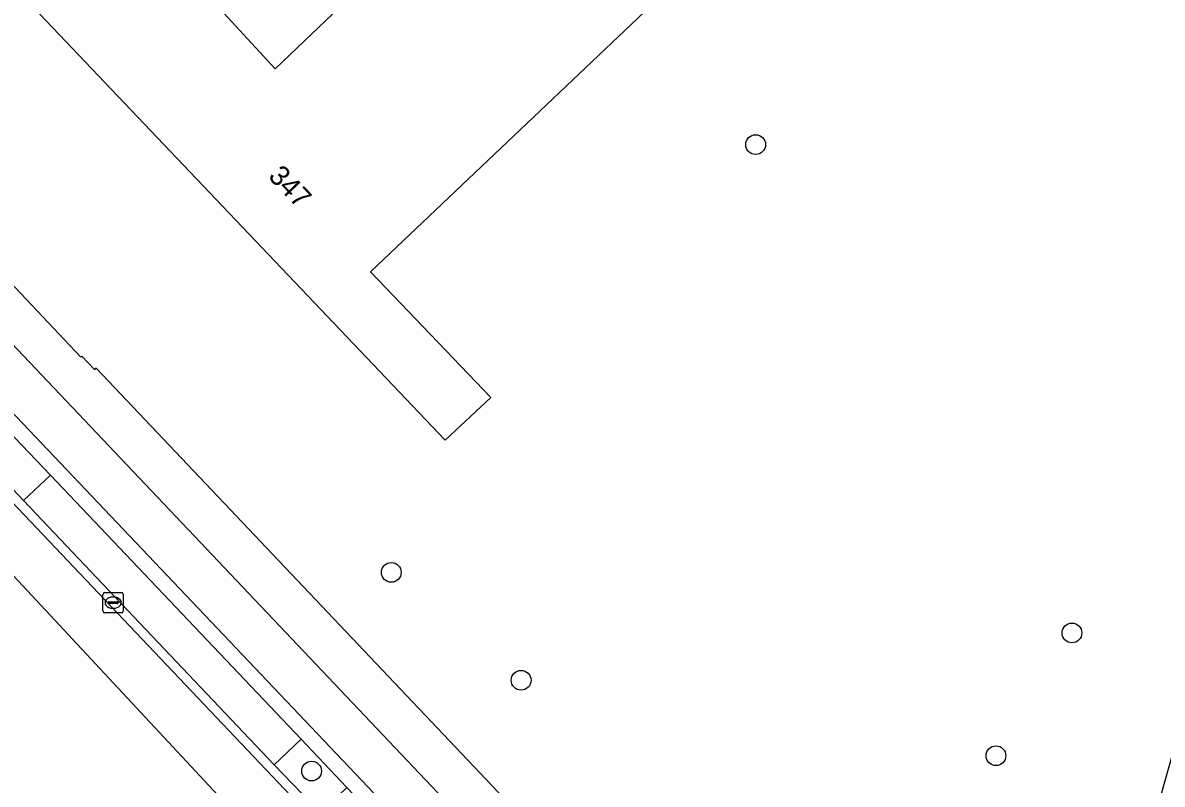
# Model space of a CAD drawing. Extents: x 162523 to 163266, y 381230 to 382050.
# Drawn here: x 163097.3 to 163153.5, y 381272.8 to 381310.4 of the extents above; entities that cross this region are included whole.
import ezdxf

# ---------------------------------------------------------------- set-up
doc = ezdxf.new("R2010")
doc.units = 0
for name, color, linetype in [('IMGEO_Berm_groen', 7, 'Continuous'), ('IMGEO_Berm_open', 7, 'Continuous'), ('IMGEO_Boom', 7, 'Continuous'), ('IMGEO_Erf', 7, 'Continuous'), ('IMGEO_Fietspad_gesloten', 7, 'Continuous'), ('IMGEO_Groenvoorziening', 7, 'Continuous'), ('IMGEO_Kolk', 7, 'Continuous'), ('IMGEO_Pand', 7, 'Continuous'), ('IMGEO_Pand_nummerreeks', 7, 'Continuous'), ('IMGEO_Parkeervlak_open', 7, 'Continuous'), ('IMGEO_Rijbaan_lokaal_gesloten', 7, 'Continuous'), ('IMGEO_Voetpad_open', 7, 'Continuous')]:
    doc.layers.add(name, color=color, linetype=linetype)

msp = doc.modelspace()

# ---------------------------------------------------------------- linework, layer by layer
at = {"layer": 'IMGEO_Berm_groen'}
msp.add_lwpolyline([(163096.521, 381290.265), (163095.2, 381289.018), (163097.29, 381286.809), (163098.617, 381288.057)], close=True, dxfattribs=at)
at = {"layer": 'IMGEO_Berm_open'}
msp.add_lwpolyline([(163093.518, 381294.532), (163092.951, 381294.025), (163096.521, 381290.265), (163098.617, 381288.057), (163110.99, 381275.023), (163113.256, 381272.637), (163129.217, 381255.823), (163129.771, 381256.351)], close=True, dxfattribs=at)
at = {"layer": 'IMGEO_Boom'}
for centre in [(163133.428, 381304.385), (163115.442, 381283.259), (163149.038, 381280.269), (163121.852, 381277.932), (163145.287, 381274.203), (163111.511, 381273.445)]:
    msp.add_circle(centre, 0.489, dxfattribs=at)
at = {"layer": 'IMGEO_Erf'}
for points in [[(163106.201, 381311.953), (163109.72, 381308.122), (163121.53, 381319.421)], [(163089.036, 381305.65), (163100.121, 381293.889), (163100.168, 381293.933), (163100.793, 381293.273), (163100.872, 381293.349), (163128.532, 381264.15), (163152.909, 381270.379), (163153.113, 381271.101), (163166.53, 381318.72)], [(163132.761, 381315.538), (163114.426, 381298.107), (163120.349, 381291.89), (163118.101, 381289.79), (163096.134, 381312.906)]]:
    msp.add_lwpolyline(points, dxfattribs=at)
at = {"layer": 'IMGEO_Fietspad_gesloten'}
for points in [[(163140.991, 381248.536), (163137.14, 381251.856), (163136.659, 381252.418), (163135.158, 381253.984), (163082.544, 381309.501), (163071.49, 381321.218)], [(163069.687, 381319.707), (163069.769, 381319.62), (163076.898, 381312.067), (163081.69, 381306.989), (163086.482, 381301.942), (163093.518, 381294.532), (163129.771, 381256.351), (163134.407, 381251.449), (163135.073, 381250.745), (163136.985, 381248.724), (163136.766, 381248.527)]]:
    msp.add_lwpolyline(points, dxfattribs=at)
at = {"layer": 'IMGEO_Groenvoorziening'}
msp.add_lwpolyline([(163110.99, 381275.023), (163109.657, 381273.747), (163111.948, 381271.386), (163113.256, 381272.637)], close=True, dxfattribs=at)
at = {"layer": 'IMGEO_Kolk'}
for p, q in [((163101.215, 381281.337), (163101.215, 381282.189)), ((163101.29, 381282.263), (163102.142, 381282.263)), ((163102.216, 381282.189), (163102.216, 381281.337)), ((163101.474, 381281.757), (163101.474, 381281.769)), ((163101.912, 381281.72), (163101.514, 381281.72)), ((163101.517, 381281.806), (163101.915, 381281.806)), ((163101.703, 381282.043), (163101.728, 381282.043)), ((163101.958, 381281.769), (163101.958, 381281.757)), ((163102.142, 381281.263), (163101.29, 381281.263)), ((163101.726, 381281.483), (163101.701, 381281.483))]:
    msp.add_line(p, q, dxfattribs=at)
for points in [[(163101.215, 381281.337), (163101.215, 381282.189)], [(163101.29, 381282.263), (163102.142, 381282.263)], [(163102.216, 381282.189), (163102.216, 381281.337)], [(163102.142, 381281.263), (163101.29, 381281.263)]]:
    msp.add_lwpolyline(points, dxfattribs=at)
for centre, radius, start, end in [((163101.292, 381282.187), 0.0765, 91.552, 178.448), ((163101.292, 381282.187), 0.0765, 91.552, 178.448), ((163102.14, 381282.187), 0.0765, 1.552, 88.448), ((163102.14, 381282.187), 0.0765, 1.552, 88.448), ((163101.514, 381281.766), 0.0403, 85.8775, 175.7526), ((163101.511, 381281.756), 0.0366, 178.938, 274.7102), ((163101.915, 381281.763), 0.043, 264.8664, 352.4533), ((163101.919, 381281.768), 0.0386, 1.7309, 96.639), ((163101.292, 381281.339), 0.0765, 181.552, 268.448), ((163101.292, 381281.339), 0.0765, 181.552, 268.448), ((163102.14, 381281.339), 0.0765, 271.552, 358.448), ((163102.14, 381281.339), 0.0765, 271.552, 358.448)]:
    msp.add_arc(centre, radius, start, end, dxfattribs=at)
for centre, major_axis, ratio, start_param, end_param in [((163101.702, 381281.763), (-0.387, 0.002), 0.722429, 4.712389, 7.853982), ((163101.727, 381281.763), (-0.39, 0.002), 0.717154, 1.570796, 4.712389)]:
    msp.add_ellipse(centre, major_axis=major_axis, ratio=ratio, start_param=start_param, end_param=end_param, dxfattribs=at)
at = {"layer": 'IMGEO_Pand'}
for points in [[(163121.53, 381319.421), (163109.72, 381308.122), (163106.201, 381311.953)], [(163096.134, 381312.906), (163118.101, 381289.79), (163120.349, 381291.89), (163114.426, 381298.107), (163132.761, 381315.538)]]:
    msp.add_lwpolyline(points, dxfattribs=at)
at = {"layer": 'IMGEO_Parkeervlak_open'}
for points in [[(163089.051, 381294.815), (163129.773, 381251.897)], [(163097.29, 381286.809), (163095.2, 381289.018), (163090.135, 381294.355)], [(163129.384, 381252.989), (163111.948, 381271.386), (163109.657, 381273.747), (163097.29, 381286.809)]]:
    msp.add_lwpolyline(points, dxfattribs=at)
msp.add_lwpolyline([(163098.617, 381288.057), (163097.29, 381286.809), (163109.657, 381273.747), (163110.99, 381275.023)], close=True, dxfattribs=at)
at = {"layer": 'IMGEO_Rijbaan_lokaal_gesloten'}
for points in [[(162887.11, 381503.092), (162963.914, 381421.653), (162967.157, 381418.214), (163074.793, 381306.702), (163143.693, 381232.736), (163143.732, 381232.914), (163146.87, 381246.552), (163146.483, 381246.256), (163145.74, 381245.612)], [(163135.599, 381245.842), (163133.355, 381248.15), (163132.2, 381249.361), (163129.773, 381251.897), (163089.051, 381294.815), (163084.32, 381299.797), (163079.482, 381304.902), (163076.942, 381307.585), (163065.257, 381319.865), (163062.115, 381323.168), (163060.051, 381325.338), (163057.246, 381328.286), (163046.897, 381339.212), (163044.363, 381341.896), (163042.875, 381343.462), (163040.814, 381345.631), (163040.401, 381346.065)]]:
    msp.add_lwpolyline(points, dxfattribs=at)
at = {"layer": 'IMGEO_Voetpad_open'}
msp.add_lwpolyline([(163082.544, 381309.501), (163135.158, 381253.984), (163136.659, 381252.418), (163140.204, 381254.49), (163132.287, 381262.827), (163135.037, 381263.503), (163135.25, 381262.6), (163138.36, 381263.382), (163138.162, 381264.275), (163143.515, 381265.657), (163144.855, 381260.242), (163146.767, 381262.569), (163145.856, 381266.266), (163150.387, 381267.426), (163150.462, 381267.098), (163152.909, 381270.379), (163128.532, 381264.15), (163100.872, 381293.349), (163100.793, 381293.273), (163100.168, 381293.933), (163100.121, 381293.889), (163089.036, 381305.65)], dxfattribs=at)

# ---------------------------------------------------------------- texts
at = {"layer": 'IMGEO_Pand_nummerreeks'}
msp.add_text('347', height=1, rotation=313.7992, dxfattribs=at).set_placement((163109.328, 381302.776))

doc.saveas('drawing.dxf')
